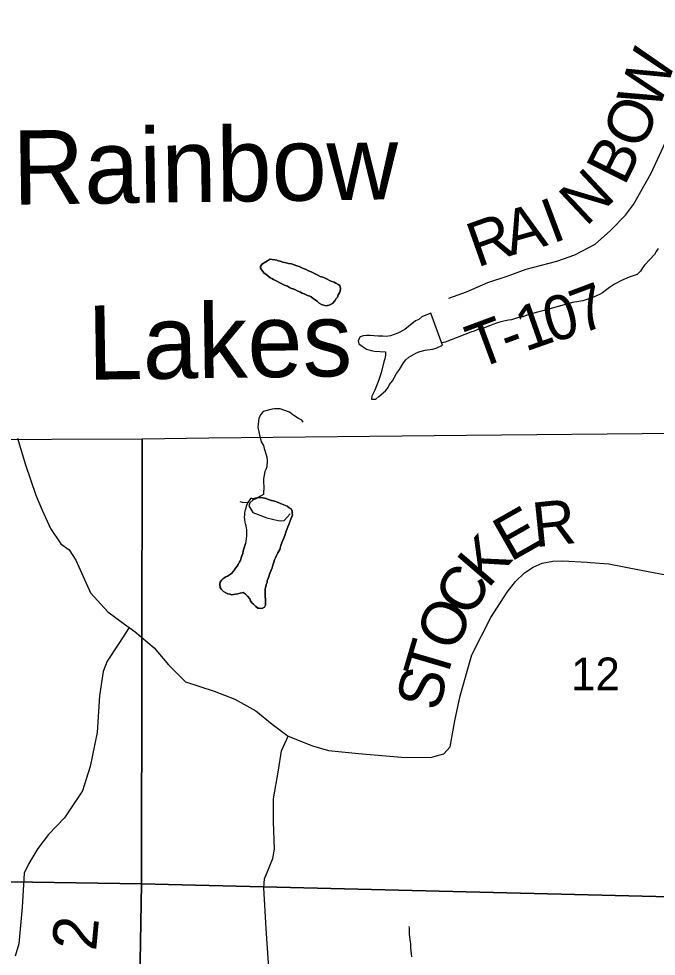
# Model space of a CAD drawing. Extents: x -14196 to 143, y -6096 to 28.
# Drawn here: x 60.064 to 60.879, y 20.751 to 21.949 of the extents above; entities that cross this region are included whole.
import ezdxf

# ---------------------------------------------------------------- set-up
doc = ezdxf.new("R2010")
doc.units = 0
for name, color, linetype in [('GM_X_Corporation', 7, 'Continuous'), ('GM_X_County_Road', 7, 'Continuous'), ('GM_X_County_Road_Text', 7, 'Continuous'), ('GM_X_Minor_Lake', 7, 'Continuous'), ('GM_X_Minor_Lake_Text', 7, 'Continuous'), ('GM_X_Minor_River', 7, 'Continuous'), ('GM_X_Section_Text', 7, 'Continuous'), ('GM_X_Township_Road', 7, 'Continuous'), ('GM_X_Township_Road_Text', 7, 'Continuous')]:
    doc.layers.add(name, color=color, linetype=linetype)

msp = doc.modelspace()

# ---------------------------------------------------------------- linework, layer by layer
at = {"layer": 'GM_X_Corporation'}
for points in [[(60.9504, 21.4197), (61.23, 21.4222), (61.2237, 20.8189), (60.2211, 20.8437), (60.2221, 21.4121), (60.3073, 21.4131), (60.6364, 21.4168)], [(59.9903, 21.4111), (60.2221, 21.4121), (60.2211, 20.8437), (59.2185, 20.859), (59.2186, 21.4059), (59.7074, 21.4098)], [(60.2211, 20.8437), (60.2036, 19.8271), (59.7077, 19.847), (59.2056, 19.8463), (59.2185, 20.859)], [(61.2237, 20.8189), (61.2122, 19.8148), (60.2036, 19.8271), (60.2211, 20.8437)]]:
    msp.add_lwpolyline(points, close=True, dxfattribs=at)
at = {"layer": 'GM_X_County_Road'}
for points in [[(60.0628, 21.413), (60.0723, 21.3801), (60.0861, 21.34), (60.0944, 21.3207), (60.105, 21.2973), (60.1181, 21.2781), (60.1289, 21.2703), (60.1374, 21.2571), (60.1559, 21.2152), (60.1782, 21.1912), (60.1994, 21.1755), (60.2054, 21.1709), (60.2128, 21.1654), (60.2371, 21.1452), (60.2556, 21.1234), (60.2772, 21.1016), (60.3139, 21.0896), (60.3403, 21.0793), (60.3671, 21.0648), (60.3878, 21.0476), (60.4086, 21.0323), (60.4396, 21.0198), (60.4598, 21.0139), (60.4983, 21.0103), (60.5532, 21.0053), (60.5901, 21.005), (60.6071, 21.0097), (60.6154, 21.0186), (60.6214, 21.0517), (60.6282, 21.0837), (60.6432, 21.1363), (60.6672, 21.184), (60.6882, 21.2163), (60.6987, 21.2296), (60.7103, 21.2407), (60.7213, 21.2482), (60.733, 21.2532), (60.7465, 21.2556), (60.7591, 21.256), (60.7905, 21.2545), (60.7945, 21.2541)], [(60.7945, 21.2541), (60.8181, 21.2522), (60.8595, 21.2442), (60.8908, 21.2382), (60.9059, 21.2353), (60.9859, 21.2201), (61.0005, 21.2167)], [(60.2054, 21.1709), (60.192, 21.1507), (60.1774, 21.1279), (60.172, 21.1149), (60.1675, 21.0836), (60.1645, 21.0371), (60.1557, 20.9936), (60.1459, 20.9625), (60.1228, 20.9281), (60.1025, 20.9067), (60.0885, 20.8889), (60.0772, 20.8696), (60.0711, 20.8573), (60.0688, 20.8139), (60.0646, 20.767), (60.0597, 20.7513)]]:
    msp.add_lwpolyline(points, dxfattribs=at)
at = {"layer": 'GM_X_Minor_Lake'}
for points in [[(60.3745, 21.6345), (60.3855, 21.6414), (60.3881, 21.641), (60.3912, 21.6406), (60.3939, 21.6403), (60.3958, 21.6395), (60.3984, 21.6388), (60.4015, 21.6376), (60.4057, 21.6369), (60.4087, 21.6361), (60.4125, 21.6354), (60.4159, 21.6342), (60.4194, 21.6331), (60.4224, 21.632), (60.4259, 21.6305), (60.4289, 21.6293), (60.4316, 21.6282), (60.4346, 21.6267), (60.4377, 21.6252), (60.4422, 21.6233), (60.4453, 21.6214), (60.4495, 21.6195), (60.4529, 21.6184), (60.4548, 21.6176), (60.4583, 21.6158), (60.4613, 21.6142), (60.4644, 21.6131), (60.467, 21.612), (60.4693, 21.6109), (60.4724, 21.6093), (60.4743, 21.6078), (60.4754, 21.604), (60.4747, 21.6006), (60.4739, 21.5983), (60.4724, 21.596), (60.4713, 21.593), (60.4698, 21.5911), (60.4679, 21.5884), (60.4652, 21.585), (60.4626, 21.5835), (60.4607, 21.5827), (60.4588, 21.5823), (60.4565, 21.582), (60.4512, 21.5835), (60.4481, 21.5853), (60.4458, 21.5872), (60.4428, 21.5895), (60.4405, 21.5914), (60.4378, 21.5933), (60.4359, 21.594), (60.4332, 21.5952), (60.4313, 21.5959), (60.429, 21.5971), (60.4264, 21.5982), (60.4241, 21.5993), (60.4206, 21.6008), (60.4176, 21.6024), (60.4149, 21.6035), (60.4126, 21.6042), (60.41, 21.6054), (60.4077, 21.6069), (60.4039, 21.6084), (60.4012, 21.6095), (60.3985, 21.611), (60.3955, 21.6125), (60.3924, 21.6141), (60.3898, 21.6156), (60.3875, 21.6167), (60.3856, 21.6178), (60.3825, 21.6201), (60.3798, 21.6224), (60.3779, 21.6235), (60.376, 21.6258), (60.3733, 21.63), (60.373, 21.6322), (60.3745, 21.6341), (60.3745, 21.6341), (60.3745, 21.6345)], [(60.4652, 21.585), (60.4679, 21.5884), (60.4698, 21.5911), (60.4713, 21.593), (60.4724, 21.596), (60.4739, 21.5983), (60.4747, 21.6006), (60.4754, 21.604), (60.4743, 21.6078), (60.4724, 21.6093), (60.4693, 21.6109), (60.467, 21.612), (60.4644, 21.6131), (60.4613, 21.6142), (60.4583, 21.6158), (60.4548, 21.6176), (60.4529, 21.6184), (60.4495, 21.6195), (60.4453, 21.6214), (60.4422, 21.6233), (60.4377, 21.6252), (60.4346, 21.6267), (60.4316, 21.6282), (60.4289, 21.6293), (60.4259, 21.6305), (60.4224, 21.632), (60.4194, 21.6331), (60.4159, 21.6342), (60.4125, 21.6354), (60.4087, 21.6361), (60.4057, 21.6369), (60.4015, 21.6376), (60.3984, 21.6388), (60.3958, 21.6395), (60.3939, 21.6403), (60.3912, 21.6406), (60.3881, 21.641), (60.3855, 21.6414), (60.3745, 21.6345)], [(60.3745, 21.6345), (60.3745, 21.6341), (60.3745, 21.6341), (60.373, 21.6322), (60.3733, 21.63), (60.376, 21.6258), (60.3779, 21.6235), (60.3798, 21.6224), (60.3825, 21.6201), (60.3856, 21.6178), (60.3875, 21.6167), (60.3898, 21.6156), (60.3924, 21.6141), (60.3955, 21.6125), (60.3985, 21.611), (60.4012, 21.6095), (60.4039, 21.6084), (60.4077, 21.6069), (60.41, 21.6054), (60.4126, 21.6042), (60.4149, 21.6035), (60.4176, 21.6024), (60.4206, 21.6008), (60.4241, 21.5993), (60.4264, 21.5982), (60.429, 21.5971), (60.4313, 21.5959), (60.4332, 21.5952), (60.4359, 21.594), (60.4378, 21.5933), (60.4405, 21.5914), (60.4428, 21.5895), (60.4458, 21.5872), (60.4481, 21.5853), (60.4512, 21.5835), (60.4565, 21.582), (60.4588, 21.5823), (60.4607, 21.5827), (60.4626, 21.5835), (60.4652, 21.585)], [(60.5907, 21.5723), (60.579, 21.568), (60.5752, 21.5645), (60.571, 21.5626), (60.5623, 21.5553), (60.5574, 21.5518), (60.5487, 21.5468), (60.5392, 21.5437), (60.5335, 21.5429), (60.5294, 21.5432), (60.5236, 21.5432), (60.513, 21.5438), (60.5084, 21.5438), (60.5042, 21.5434), (60.5004, 21.5422), (60.4978, 21.5376), (60.4986, 21.5334), (60.5086, 21.5267), (60.5143, 21.5248), (60.5185, 21.5241), (60.5326, 21.5231), (60.5327, 21.5189), (60.5319, 21.5143), (60.5305, 21.5102)], [(60.5907, 21.5723), (60.579, 21.568), (60.5752, 21.5645), (60.571, 21.5626), (60.5623, 21.5553), (60.5574, 21.5518), (60.5487, 21.5468), (60.5392, 21.5437), (60.5335, 21.5429), (60.5294, 21.5432), (60.5236, 21.5432), (60.513, 21.5438), (60.5084, 21.5438), (60.5042, 21.5434), (60.5004, 21.5422), (60.4978, 21.5376), (60.4986, 21.5334), (60.5086, 21.5267), (60.5143, 21.5248), (60.5185, 21.5241), (60.5326, 21.5231), (60.5327, 21.5189), (60.5319, 21.5143), (60.5305, 21.5102), (60.5272, 21.4964), (60.5242, 21.4873), (60.519, 21.474), (60.5153, 21.4663), (60.515, 21.4625), (60.5203, 21.4626), (60.5244, 21.466), (60.5327, 21.4733), (60.5361, 21.4775), (60.538, 21.4813), (60.5417, 21.4859), (60.547, 21.4955), (60.5507, 21.5005), (60.5533, 21.5047), (60.5556, 21.5092), (60.5586, 21.5131), (60.5627, 21.5165), (60.5714, 21.5212), (60.5752, 21.5231), (60.5836, 21.5251), (60.5927, 21.5267), (60.5973, 21.5278), (60.6056, 21.5317), (60.5907, 21.5723)], [(60.5305, 21.5102), (60.5272, 21.4964), (60.5242, 21.4873), (60.519, 21.474), (60.5153, 21.4663), (60.515, 21.4625), (60.5203, 21.4626), (60.5244, 21.466), (60.5327, 21.4733), (60.5361, 21.4775), (60.538, 21.4813), (60.5417, 21.4859), (60.547, 21.4955), (60.5507, 21.5005), (60.5533, 21.5047), (60.5556, 21.5092), (60.5586, 21.5131), (60.5627, 21.5165), (60.5714, 21.5212), (60.5752, 21.5231), (60.5836, 21.5251), (60.5927, 21.5267), (60.5973, 21.5278), (60.6056, 21.5317), (60.5907, 21.5723)], [(60.4275, 21.4334), (60.4261, 21.436), (60.4215, 21.4379), (60.4146, 21.4427), (60.4103, 21.4461), (60.3982, 21.4501), (60.3908, 21.4503), (60.388, 21.4499), (60.3767, 21.4467), (60.3737, 21.4429), (60.3708, 21.4383), (60.3699, 21.4269), (60.3713, 21.4189), (60.3741, 21.4083), (60.3768, 21.4034), (60.3779, 21.3996), (60.3811, 21.389), (60.3814, 21.3845), (60.3812, 21.3761), (60.3797, 21.373), (60.3787, 21.3704), (60.3769, 21.3608), (60.3768, 21.3559), (60.3775, 21.3517), (60.377, 21.3411), (60.3731, 21.3388), (60.368, 21.336), (60.3632, 21.3337), (60.3594, 21.3302), (60.3584, 21.3264), (60.3635, 21.3177), (60.3756, 21.3133), (60.3811, 21.3111), (60.3956, 21.3075), (60.3998, 21.3072), (60.4034, 21.3076), (60.4109, 21.316)], [(60.3538, 21.2782), (60.353, 21.2756), (60.3523, 21.2729), (60.3511, 21.2691), (60.3504, 21.2657), (60.3493, 21.2627), (60.3485, 21.26), (60.3474, 21.2566), (60.3462, 21.2547), (60.3444, 21.2513), (60.3432, 21.2494), (60.3413, 21.2467), (60.3391, 21.2436), (60.336, 21.2398), (60.3334, 21.2383), (60.3311, 21.2368), (60.3288, 21.2356), (60.325, 21.233), (60.3231, 21.2315), (60.3216, 21.2288), (60.3212, 21.2261), (60.3216, 21.222), (60.3232, 21.2197), (60.3258, 21.217), (60.3289, 21.2151), (60.3312, 21.214), (60.3338, 21.2136), (60.3365, 21.2129), (60.3388, 21.2133), (60.3411, 21.2137), (60.3441, 21.214), (60.3472, 21.2148), (60.351, 21.2156), (60.3536, 21.2141), (60.3567, 21.211), (60.3594, 21.2076), (60.3605, 21.205), (60.3621, 21.2027), (60.364, 21.2008), (60.367, 21.1978), (60.3697, 21.1959), (60.3716, 21.1959), (60.375, 21.1955), (60.3784, 21.197), (60.3796, 21.1997), (60.3796, 21.2031), (60.3795, 21.2058), (60.3791, 21.2115), (60.3791, 21.2134), (60.3791, 21.2172), (60.3791, 21.2198), (60.3795, 21.2217), (60.3802, 21.2259), (60.3814, 21.2286), (60.3817, 21.2309), (60.3829, 21.2335), (60.384, 21.2373), (60.3847, 21.2392), (60.3855, 21.2411), (60.3866, 21.2442), (60.3878, 21.2472), (60.3889, 21.2506), (60.39, 21.2544), (60.3911, 21.2575), (60.3923, 21.2601), (60.3934, 21.2628), (60.3953, 21.2662), (60.3976, 21.2708), (60.3991, 21.2757), (60.4006, 21.2803), (60.4025, 21.2841), (60.404, 21.2886), (60.4055, 21.2928), (60.4066, 21.2962), (60.4081, 21.2997), (60.4092, 21.3027), (60.4107, 21.3061), (60.4119, 21.3092), (60.4126, 21.3114), (60.4138, 21.3145), (60.4137, 21.3171), (60.4134, 21.3194), (60.4122, 21.3228), (60.4099, 21.324), (60.4072, 21.3259), (60.4008, 21.3285), (60.3985, 21.3293), (60.3966, 21.3304), (60.3935, 21.3315), (60.3916, 21.3323), (60.3893, 21.3326), (60.387, 21.3334), (60.3848, 21.3342), (60.3821, 21.3349), (60.3802, 21.3357), (60.3783, 21.3364), (60.376, 21.3368), (60.3707, 21.3372), (60.3627, 21.3352)], [(60.3627, 21.3352), (60.3707, 21.3372), (60.3627, 21.3352), (60.3707, 21.3372), (60.376, 21.3368), (60.3783, 21.3364), (60.3802, 21.3357), (60.3821, 21.3349), (60.3848, 21.3342), (60.387, 21.3334), (60.3893, 21.3326), (60.3916, 21.3323), (60.3935, 21.3315), (60.3966, 21.3304), (60.3985, 21.3293), (60.4008, 21.3285), (60.4072, 21.3259), (60.4099, 21.324), (60.4122, 21.3228), (60.4134, 21.3194), (60.4137, 21.3171), (60.4138, 21.3145), (60.4126, 21.3114), (60.4119, 21.3092), (60.4107, 21.3061), (60.4092, 21.3027), (60.4081, 21.2997), (60.4066, 21.2962), (60.4055, 21.2928), (60.404, 21.2886), (60.4025, 21.2841), (60.4006, 21.2803), (60.3991, 21.2757), (60.3976, 21.2708), (60.3953, 21.2662), (60.3934, 21.2628), (60.3923, 21.2601), (60.3911, 21.2575), (60.39, 21.2544), (60.3889, 21.2506), (60.3878, 21.2472), (60.3866, 21.2442), (60.3855, 21.2411), (60.3847, 21.2392), (60.384, 21.2373), (60.3829, 21.2335), (60.3817, 21.2309), (60.3814, 21.2286), (60.3802, 21.2259), (60.3795, 21.2217), (60.3791, 21.2198), (60.3791, 21.2172), (60.3791, 21.2134), (60.3791, 21.2115), (60.3795, 21.2058), (60.3796, 21.2031), (60.3796, 21.1997), (60.3784, 21.197), (60.375, 21.1955), (60.3716, 21.1959), (60.3697, 21.1959), (60.367, 21.1978), (60.364, 21.2008), (60.3621, 21.2027), (60.3605, 21.205), (60.3594, 21.2076), (60.3567, 21.211), (60.3536, 21.2141), (60.351, 21.2156), (60.3472, 21.2148), (60.3441, 21.214), (60.3411, 21.2137), (60.3388, 21.2133), (60.3365, 21.2129), (60.3338, 21.2136), (60.3312, 21.214), (60.3289, 21.2151), (60.3258, 21.217), (60.3232, 21.2197), (60.3216, 21.222), (60.3212, 21.2261), (60.3216, 21.2288), (60.3231, 21.2315), (60.325, 21.233), (60.3288, 21.2356), (60.3311, 21.2368), (60.3334, 21.2383), (60.336, 21.2398), (60.3391, 21.2436), (60.3413, 21.2467), (60.3432, 21.2494), (60.3444, 21.2513), (60.3462, 21.2547), (60.3474, 21.2566), (60.3485, 21.26), (60.3493, 21.2627), (60.3504, 21.2657), (60.3511, 21.2691), (60.3523, 21.2729), (60.353, 21.2756), (60.3538, 21.2782)], [(60.3567, 21.3303), (60.3502, 21.3308), (60.3473, 21.3316)], [(60.3627, 21.3352), (60.3619, 21.3356), (60.3604, 21.3356), (60.3589, 21.3337), (60.357, 21.3307), (60.3551, 21.3269), (60.3544, 21.3238), (60.354, 21.3219), (60.3532, 21.32), (60.3525, 21.3166), (60.3525, 21.3147), (60.3521, 21.312), (60.3525, 21.309), (60.3529, 21.3056), (60.3537, 21.3037), (60.3544, 21.301), (60.3548, 21.298), (60.3552, 21.2961), (60.3552, 21.2934), (60.3552, 21.2912), (60.3552, 21.2881), (60.3549, 21.2843), (60.3545, 21.2813), (60.3538, 21.2782)]]:
    msp.add_lwpolyline(points, dxfattribs=at)
at = {"layer": 'GM_X_Minor_River'}
for points in [[(60.881, 21.6551), (60.8784, 21.6512), (60.8765, 21.6474), (60.8641, 21.6344), (60.8611, 21.6306), (60.8585, 21.626), (60.8543, 21.6218), (60.8441, 21.6186), (60.8342, 21.6143), (60.8251, 21.6097), (60.8187, 21.6051), (60.81, 21.5985), (60.8062, 21.5962), (60.7964, 21.592), (60.785, 21.5884), (60.777, 21.5868), (60.7732, 21.5864), (60.7535, 21.5809), (60.7486, 21.5798), (60.7387, 21.5766), (60.7269, 21.5739), (60.7224, 21.5723), (60.7133, 21.5699), (60.708, 21.568), (60.7038, 21.5672), (60.6935, 21.5641), (60.6897, 21.5636), (60.6799, 21.5613), (60.6746, 21.5597), (60.67, 21.5581), (60.6658, 21.5562), (60.656, 21.5527), (60.6507, 21.5515), (60.6461, 21.5496), (60.6419, 21.5484), (60.609, 21.5356), (60.6046, 21.5345)], [(60.5627, 20.7893), (60.5628, 20.7875), (60.5632, 20.7848), (60.5632, 20.7822), (60.5632, 20.7791), (60.5633, 20.7761), (60.5637, 20.7727), (60.5641, 20.7696), (60.5645, 20.767), (60.5646, 20.762), (60.565, 20.7582), (60.5654, 20.7541), (60.5659, 20.7503)]]:
    msp.add_lwpolyline(points, dxfattribs=at)
at = {"layer": 'GM_X_Township_Road'}
for points in [[(60.6137, 21.5918), (60.6361, 21.5997), (60.6633, 21.6118), (60.688, 21.6197), (60.7126, 21.6288), (60.7516, 21.6391), (60.7744, 21.647), (60.8004, 21.6607), (60.82, 21.678), (60.8392, 21.6976), (60.8496, 21.7111), (60.872, 21.7512), (60.896, 21.8028), (60.9168, 21.8438), (60.9242, 21.8632), (60.9332, 21.9059), (60.939, 21.928), (60.9415, 21.9345), (60.9587, 21.9606)], [(60.3877, 20.6792), (60.3804, 20.7866), (60.3772, 20.8386), (60.3781, 20.8501), (60.3888, 20.8758), (60.3908, 20.888), (60.3899, 20.923), (60.3899, 20.9522), (60.3962, 20.9889), (60.3998, 21.0133), (60.4086, 21.0323)]]:
    msp.add_lwpolyline(points, dxfattribs=at)

# ---------------------------------------------------------------- texts
at = {"layer": 'GM_X_County_Road_Text'}
for s, rotation, p in [('E', 29.5928, (60.6923, 21.2543)), ('R', 5.8962, (60.7234, 21.2735)), ('K', 49.2695, (60.6637, 21.2197)), ('C', 59.1179, (60.6412, 21.1818)), ('O', 64.7725, (60.6206, 21.1378)), ('T', 73.5495, (60.6094, 21.0992)), ('S', 77.2223, (60.6012, 21.0628)), ('2', 84.6995, (60.163, 20.757))]:
    msp.add_text(s, height=0.0568, rotation=rotation, dxfattribs=at).set_placement(p)
at = {"layer": 'GM_X_Minor_Lake_Text'}
for s, rotation, p in [('Rainbow', 0.8218, (60.0571, 21.711)), ('Lakes', 0.8203, (60.1528, 21.4874))]:
    msp.add_text(s, height=0.09468, rotation=rotation, dxfattribs=at).set_placement(p)
at = {"layer": 'GM_X_Section_Text'}
msp.add_text('12', height=0.04186, rotation=0, dxfattribs=at).set_placement((60.7698, 21.0908))
at = {"layer": 'GM_X_Township_Road_Text'}
for s, rotation, p in [('W', 70.4775, (60.8809, 21.8287)), ('O', 67.4598, (60.8606, 21.7795)), ('B', 63.5342, (60.838, 21.7339)), ('N', 43.2552, (60.7886, 21.6821)), ('A', 15.7107, (60.6929, 21.6458)), ('I', 20.6344, (60.7461, 21.661)), ('R', 19.4322, (60.6498, 21.6305)), ('7', 20.4708, (60.7822, 21.5454)), ('0', 15.5258, (60.7434, 21.5343)), ('1', 19.3055, (60.7113, 21.5231)), ('T', 20.2947, (60.6497, 21.5004)), ('-', 20.1458, (60.6896, 21.5151))]:
    msp.add_text(s, height=0.0568, rotation=rotation, dxfattribs=at).set_placement(p)

doc.saveas('drawing.dxf')
